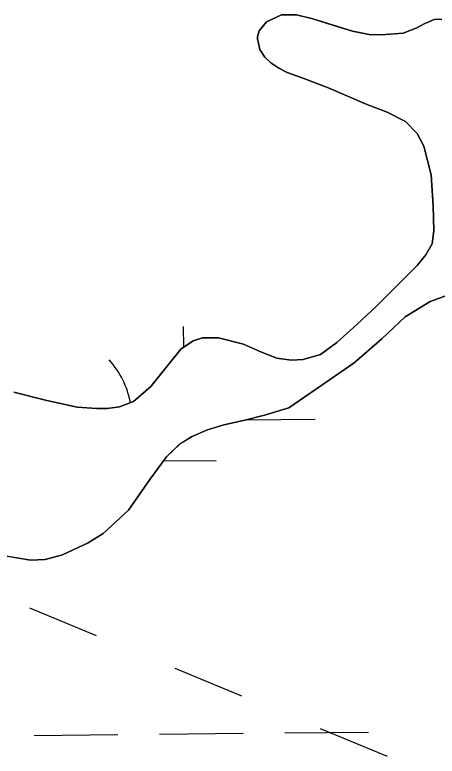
# Model space of a CAD drawing. Extents: x 3734862 to 3772949, y 391520 to 417239.
# Drawn here: x 3757946.4 to 3758108.2, y 413395.2 to 413679.2 of the extents above; entities that cross this region are included whole.
import ezdxf

# ---------------------------------------------------------------- set-up
doc = ezdxf.new("R2010")
doc.units = 0
for name, color, linetype in [('V-TOPO-SHOR', 7, 'Continuous'), ('V-UTIL-LINE', 7, 'Continuous'), ('V-WETL-SWMP', 7, 'Continuous')]:
    doc.layers.add(name, color=color, linetype=linetype)

msp = doc.modelspace()

# ---------------------------------------------------------------- linework, layer by layer
at = {"layer": 'V-TOPO-SHOR'}
for points in [[(3758040.83, 413549.98), (3758046.82, 413547.67), (3758052.21, 413546.92), (3758056.81, 413547.14), (3758063.46, 413549.15), (3758069.7, 413553.69), (3758077.39, 413560.59), (3758084.99, 413567.6), (3758100.55, 413583.17), (3758103.76, 413587.3), (3758106.28, 413591.53), (3758106.93, 413596.43), (3758106.68, 413606.03), (3758105.82, 413617.87), (3758103.1, 413628.92), (3758100.52, 413633.71), (3758095.99, 413638.28), (3758089.01, 413641.95), (3758080.96, 413644.94), (3758073.6, 413648.12), (3758066.13, 413651.31), (3758057.1, 413654.78), (3758050.72, 413657.09), (3758047.48, 413658.83), (3758044.43, 413660.86), (3758042.16, 413663), (3758040.28, 413665.93), (3758039.37, 413670.04), (3758039.37, 413670.72), (3758039.94, 413673.08), (3758042.86, 413676.52), (3758048.52, 413679.2), (3758054.3, 413679.14), (3758060.58, 413677.71), (3758068.62, 413675.12), (3758075.79, 413672.91), (3758082.75, 413671.59), (3758088.43, 413671.63), (3758095.18, 413672.16), (3758100.36, 413674.25), (3758103.19, 413675.74), (3758107, 413677.42), (3758109.94, 413677.54)], [(3758111.5, 413571.59), (3758105.44, 413569.39), (3758095.88, 413563.46), (3758086.93, 413555.07), (3758076.41, 413545.9), (3758066.07, 413538.78), (3758051.35, 413528.7), (3758042.07, 413525.8), (3758034.05, 413523.79), (3758026.52, 413522.17), (3758019.77, 413520.07), (3758014.11, 413517.59), (3758009.62, 413514.81), (3758004.56, 413509.89), (3757998.06, 413501.23), (3757990, 413489.42), (3757980.27, 413480.54), (3757974.51, 413476.98), (3757964.65, 413472.41), (3757958, 413470.51), (3757952.42, 413470.28), (3757939.09, 413472.54)], [(3757946.03, 413534.68), (3757958.69, 413531.43), (3757970.26, 413528.96), (3757977.8, 413528.42), (3757981.82, 413528.44), (3757986.52, 413529.06), (3757991.89, 413531.05), (3757995.5, 413534.11), (3757998.51, 413536.78), (3758009.98, 413551.15), (3758014.66, 413554.31), (3758018.27, 413555.51), (3758024.44, 413555.46), (3758033.96, 413553.07), (3758040.83, 413549.98)]]:
    msp.add_lwpolyline(points, dxfattribs=at)
at = {"layer": 'V-UTIL-LINE'}
for points in [[(3757951.98, 413452.04), (3757977.57, 413441.43)], [(3758007.68, 413428.95), (3758033.27, 413418.34)], [(3758063.38, 413405.85), (3758088.97, 413395.24)]]:
    msp.add_lwpolyline(points, dxfattribs=at)
at = {"layer": 'V-WETL-SWMP'}
for p, q in [((3758048.52, 413679.2), (3758042.86, 413676.52)), ((3758054.3, 413679.14), (3758048.52, 413679.2)), ((3758060.58, 413677.71), (3758054.3, 413679.14)), ((3758042.86, 413676.52), (3758039.94, 413673.08)), ((3758075.79, 413672.91), (3758060.58, 413677.71)), ((3758107, 413677.42), (3758103.19, 413675.74)), ((3758109.94, 413677.54), (3758107, 413677.42)), ((3758039.94, 413673.08), (3758039.37, 413670.72)), ((3758100.36, 413674.25), (3758095.18, 413672.16)), ((3758103.19, 413675.74), (3758100.36, 413674.25)), ((3758039.37, 413670.72), (3758039.37, 413670.04)), ((3758082.75, 413671.59), (3758075.79, 413672.91)), ((3758088.43, 413671.63), (3758082.75, 413671.59)), ((3758095.18, 413672.16), (3758088.43, 413671.63)), ((3758039.37, 413670.04), (3758040.28, 413665.93)), ((3758040.28, 413665.93), (3758042.16, 413663)), ((3758042.16, 413663), (3758044.43, 413660.86)), ((3758044.43, 413660.86), (3758047.48, 413658.83)), ((3758047.48, 413658.83), (3758050.72, 413657.08)), ((3758050.72, 413657.08), (3758057.1, 413654.77)), ((3758057.1, 413654.77), (3758066.13, 413651.31)), ((3758066.13, 413651.31), (3758080.96, 413644.94)), ((3758080.96, 413644.94), (3758089.01, 413641.95)), ((3758089.01, 413641.95), (3758095.99, 413638.28)), ((3758095.99, 413638.28), (3758100.52, 413633.7)), ((3758100.52, 413633.7), (3758103.1, 413628.92)), ((3758103.1, 413628.92), (3758105.82, 413617.87)), ((3758105.82, 413617.87), (3758106.68, 413606.03)), ((3758106.68, 413606.03), (3758106.93, 413596.43)), ((3758106.93, 413596.43), (3758106.28, 413591.53)), ((3758106.28, 413591.53), (3758103.76, 413587.3)), ((3758103.76, 413587.3), (3758100.55, 413583.17)), ((3758100.55, 413583.17), (3758084.99, 413567.6)), ((3758105.44, 413569.39), (3758111.5, 413571.59)), ((3758095.88, 413563.46), (3758105.44, 413569.39)), ((3758084.99, 413567.6), (3758077.39, 413560.59)), ((3758086.93, 413555.07), (3758095.88, 413563.46)), ((3758011.11, 413551.92), (3758011.03, 413559.83)), ((3758077.39, 413560.59), (3758069.7, 413553.69)), ((3758014.66, 413554.31), (3758009.98, 413551.15)), ((3758018.27, 413555.51), (3758014.66, 413554.31)), ((3758024.44, 413555.46), (3758018.27, 413555.51)), ((3758033.96, 413553.07), (3758024.44, 413555.46)), ((3758076.41, 413545.9), (3758086.93, 413555.07)), ((3758009.98, 413551.15), (3757998.51, 413536.78)), ((3758040.83, 413549.98), (3758033.96, 413553.07)), ((3758069.7, 413553.69), (3758063.46, 413549.14)), ((3758046.82, 413547.67), (3758040.83, 413549.98)), ((3758063.46, 413549.14), (3758056.81, 413547.14)), ((3758052.21, 413546.92), (3758046.82, 413547.67)), ((3758051.35, 413528.7), (3758076.41, 413545.9)), ((3758056.81, 413547.14), (3758052.21, 413546.92)), ((3757998.51, 413536.78), (3757991.89, 413531.05)), ((3757958.69, 413531.43), (3757946.03, 413534.68)), ((3757970.26, 413528.96), (3757958.69, 413531.43)), ((3757991.89, 413531.05), (3757986.52, 413529.06)), ((3757977.8, 413528.42), (3757970.26, 413528.96)), ((3757981.82, 413528.44), (3757977.8, 413528.42)), ((3757986.52, 413529.06), (3757981.82, 413528.44)), ((3758042.07, 413525.8), (3758051.35, 413528.7)), ((3758034.05, 413523.79), (3758042.07, 413525.8)), ((3758026.52, 413522.17), (3758034.05, 413523.79)), ((3758035.22, 413524.08), (3758061.4, 413524.36)), ((3758014.11, 413517.59), (3758019.77, 413520.07)), ((3758019.77, 413520.07), (3758026.52, 413522.17)), ((3758009.62, 413514.82), (3758014.11, 413517.59)), ((3758004.56, 413509.89), (3758009.62, 413514.82)), ((3757998.06, 413501.23), (3758004.56, 413509.89)), ((3758003.38, 413508.31), (3758023.57, 413508.53)), ((3757990, 413489.42), (3757998.06, 413501.23)), ((3757980.27, 413480.54), (3757990, 413489.42)), ((3757974.51, 413476.98), (3757980.27, 413480.54)), ((3757964.65, 413472.41), (3757974.51, 413476.98)), ((3757939.09, 413472.54), (3757952.42, 413470.28)), ((3757958, 413470.51), (3757964.65, 413472.41)), ((3757952.42, 413470.28), (3757958, 413470.51)), ((3757953.83, 413403.14), (3757985.83, 413403.48)), ((3758001.83, 413403.65), (3758033.83, 413403.99)), ((3758049.83, 413404.16), (3758081.83, 413404.5))]:
    msp.add_line(p, q, dxfattribs=at)
msp.add_arc((3757956.16, 413523.72), 35.25, 11.2945, 41.377, dxfattribs=at)

doc.saveas('drawing.dxf')
